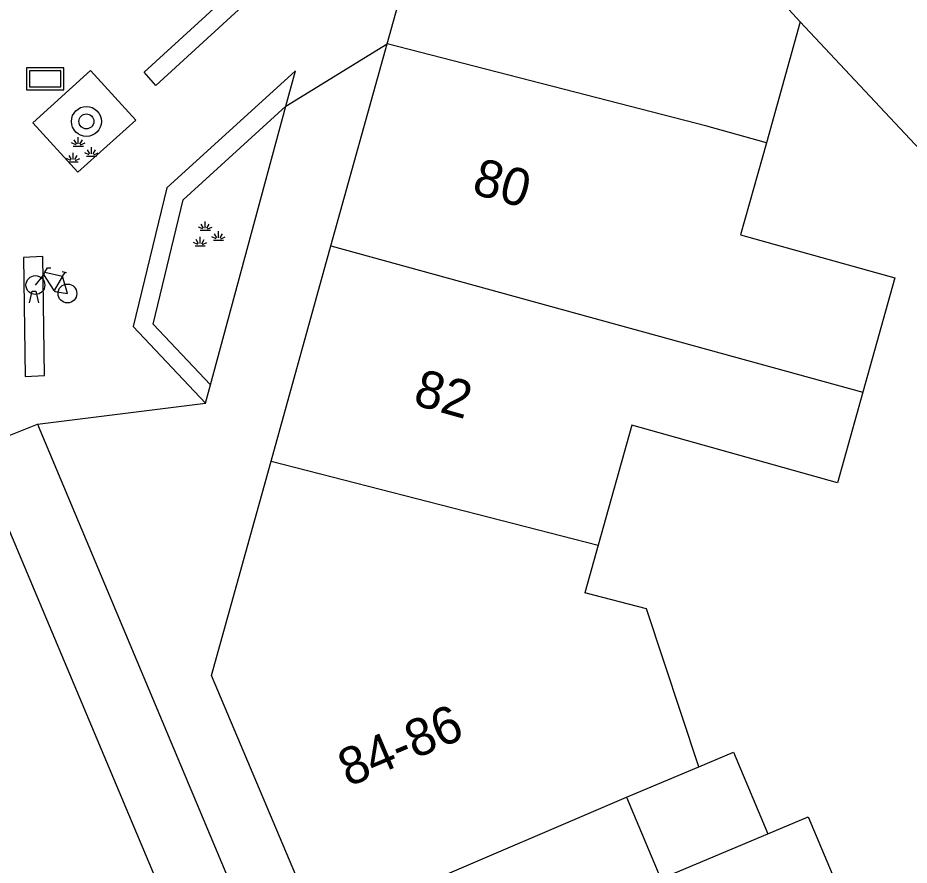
# Model space of a CAD drawing. Extents: x 132998 to 136004, y 396998 to 398512.
# Drawn here: x 134927.23 to 134951.09, y 397236.4 to 397259.08 of the extents above; entities that cross this region are included whole.
import ezdxf

# ---------------------------------------------------------------- set-up
doc = ezdxf.new("R2010")
doc.units = 0
for name, color, linetype in [('gg-afsc-erfafscheiding', 7, 'Continuous'), ('gg-anno-huisnummerreeks BGT', 7, 'Continuous'), ('gg-bbg-gedigitaliseerde bebouwing', 7, 'Continuous'), ('gg-bbg-hoofdgebouw', 7, 'Continuous'), ('gg-bbg-luifel en loopbrug', 7, 'Continuous'), ('gg-bbg-tussenscheiding', 7, 'Continuous'), ('gg-knt-verharding', 7, 'Continuous'), ('gg-knt-verharding nz', 7, 'Continuous'), ('gt-grn-groengrens', 7, 'Continuous'), ('gt-grn-weggrens', 7, 'Continuous'), ('gt-symb-boom', 7, 'Continuous'), ('gt-symb-fietsenrek', 7, 'Continuous'), ('gt-symb-groenvak', 7, 'Continuous'), ('gt-symb-reclamebord', 7, 'Continuous')]:
    doc.layers.add(name, color=color, linetype=linetype)

# ---------------------------------------------------------------- blocks, each defined once
blk = doc.blocks.new('gt0-BOOM')
at = {"layer": 'gt-symb-boom'}
for radius in [0.4, 0.2]:
    blk.add_circle((0, 0), radius, dxfattribs=at)
blk = doc.blocks.new('gt0-RBORD')
at = {"layer": 'gt-symb-reclamebord'}
blk.add_lwpolyline([(-0.5, 0.295), (-0.5, -0.295), (0.5, -0.295), (0.5, 0.295), (-0.5, 0.295)], dxfattribs=at)
blk.add_lwpolyline([(-0.417, -0.212), (0.417, -0.212), (0.417, 0.212), (-0.417, 0.212)], close=True, dxfattribs=at)
blk = doc.blocks.new('gt0-GRVAK')
at = {"layer": 'gt-symb-groenvak'}
for p, q in [((-0.11, 0.189), (-0.228, 0.24)), ((-0.091, 0.211), (-0.156, 0.322)), ((-0.047, 0.214), (-0.047, 0.393)), ((-0.004, 0.211), (0.061, 0.322)), ((0.015, 0.189), (0.133, 0.24)), ((-0.182, 0.153), (0.088, 0.153)), ((0.262, -0.052), (0.197, 0.059)), ((0.305, -0.049), (0.305, 0.13)), ((0.349, -0.052), (0.414, 0.059)), ((-0.245, -0.228), (-0.363, -0.177)), ((-0.226, -0.206), (-0.291, -0.095)), ((-0.183, -0.203), (-0.183, -0.024)), ((-0.139, -0.206), (-0.074, -0.095)), ((-0.12, -0.228), (-0.002, -0.177)), ((0.243, -0.074), (0.125, -0.023)), ((0.17, -0.11), (0.441, -0.11)), ((0.368, -0.074), (0.486, -0.023)), ((-0.318, -0.264), (-0.047, -0.264))]:
    blk.add_line(p, q, dxfattribs=at)
blk = doc.blocks.new('gt0-FREK')
at = {"layer": 'gt-symb-fietsenrek'}
for p, q in [((0.259, 0.762), (0.294, 0.823)), ((0.54, 0.335), (0.259, 0.762)), ((0.294, 0.823), (0.767, 0.714)), ((0.757, 0.841), (0.866, 0.816)), ((0.767, 0.714), (0.84, 0.822)), ((0.767, 0.714), (0.54, 0.335)), ((0.895, 0.252), (0.767, 0.714))]:
    blk.add_line(p, q, dxfattribs=at)
for points in [[(0.036, 0.476), (0.228, 0.708), (0.259, 0.762)], [(0.294, 0.823), (0.36, 0.937), (0.452, 0.935)], [(-0.124, 0), (-0.047, 0.312), (0.053, 0.312), (0.12, 0)], [(0.54, 0.335), (0.555, 0.305), (0.895, 0.252)]]:
    blk.add_lwpolyline(points, dxfattribs=at)
for centre in [(0.036, 0.476), (0.895, 0.252)]:
    blk.add_circle(centre, 0.252, dxfattribs=at)

msp = doc.modelspace()

# ---------------------------------------------------------------- linework, layer by layer
at = {"layer": 'gg-afsc-erfafscheiding'}
msp.add_line((134955.364, 397251.277), (134948.173, 397258.973), dxfattribs=at)
at = {"layer": 'gg-bbg-gedigitaliseerde bebouwing'}
for p, q in [((134948.173, 397258.973), (134947.265, 397255.734)), ((134947.265, 397255.734), (134946.576, 397253.274)), ((134942.763, 397244.963), (134942.406, 397243.687)), ((134943.522, 397238.223), (134945.46, 397239.037))]:
    msp.add_line(p, q, dxfattribs=at)
for points in [[(134946.576, 397253.274), (134950.707, 397252.117), (134949.85, 397249.059)], [(134949.85, 397249.059), (134949.171, 397246.634), (134943.664, 397248.177), (134942.763, 397244.963)], [(134945.46, 397239.037), (134944.06, 397243.261), (134942.406, 397243.687)], [(134943.522, 397238.223), (134944.441, 397236.038), (134947.3, 397237.239)], [(134947.3, 397237.239), (134948.381, 397237.694), (134949.451, 397235.15)]]:
    msp.add_lwpolyline(points, dxfattribs=at)
at = {"layer": 'gg-bbg-hoofdgebouw'}
for p, q in [((134935.608, 397252.973), (134937.114, 397258.382)), ((134934.007, 397247.218), (134935.608, 397252.973))]:
    msp.add_line(p, q, dxfattribs=at)
for points in [[(134937.114, 397258.382), (134938.36, 397262.86), (134941.64, 397265.96)], [(134941.64, 397265.96), (134946.98, 397260.269), (134948.173, 397258.973)], [(134935.276, 397234.696), (134932.41, 397241.48), (134934.007, 397247.218)]]:
    msp.add_lwpolyline(points, dxfattribs=at)
at = {"layer": 'gg-bbg-luifel en loopbrug'}
msp.add_lwpolyline([(134945.46, 397239.037), (134946.382, 397239.424), (134947.3, 397237.239)], dxfattribs=at)
at = {"layer": 'gg-bbg-tussenscheiding'}
for p, q in [((134945.675, 397256.18), (134937.114, 397258.382)), ((134947.265, 397255.734), (134945.675, 397256.18)), ((134935.608, 397252.973), (134949.85, 397249.059)), ((134934.007, 397247.218), (134942.763, 397244.963)), ((134935.276, 397234.696), (134943.522, 397238.223))]:
    msp.add_line(p, q, dxfattribs=at)
at = {"layer": 'gg-knt-verharding'}
for p, q in [((134932.382, 397249.252), (134934.406, 397256.712)), ((134932.25, 397248.767), (134932.382, 397249.252)), ((134926.077, 397247.544), (134927.759, 397248.203)), ((134927.759, 397248.203), (134927.783, 397248.146))]:
    msp.add_line(p, q, dxfattribs=at)
for points in [[(134929.174, 397257.668), (134930.387, 397256.342), (134928.831, 397254.944), (134927.628, 397256.265), (134929.174, 397257.668)], [(134934.406, 397256.712), (134934.663, 397257.659), (134931.216, 397254.524), (134930.317, 397250.821), (134932.25, 397248.767)], [(134943.816, 397205.409), (134945.449, 397206.083), (134927.783, 397248.146)]]:
    msp.add_lwpolyline(points, dxfattribs=at)
at = {"layer": 'gg-knt-verharding nz'}
msp.add_line((134943.816, 397205.409), (134926.077, 397247.544), dxfattribs=at)
for points in [[(134930.926, 397257.265), (134930.607, 397257.619), (134935.461, 397262.069), (134935.78, 397261.715), (134930.926, 397257.265)], [(134927.901, 397252.691), (134927.377, 397252.665), (134927.421, 397249.479), (134927.945, 397249.505), (134927.901, 397252.691)]]:
    msp.add_lwpolyline(points, dxfattribs=at)
at = {"layer": 'gt-grn-groengrens'}
msp.add_lwpolyline([(134932.382, 397249.252), (134930.848, 397250.881), (134931.656, 397254.211), (134934.406, 397256.712)], dxfattribs=at)
at = {"layer": 'gt-grn-weggrens'}
for p, q in [((134934.406, 397256.712), (134937.114, 397258.382)), ((134927.759, 397248.203), (134932.25, 397248.767))]:
    msp.add_line(p, q, dxfattribs=at)

# ---------------------------------------------------------------- block references
at = {"layer": 'gt-symb-boom'}
msp.add_blockref('gt0-BOOM', (134929.064, 397256.305), dxfattribs=at)
at = {"layer": 'gt-symb-fietsenrek'}
msp.add_blockref('gt0-FREK', (134927.661, 397251.45), dxfattribs=at)
at = {"layer": 'gt-symb-groenvak'}
for p in [(134928.894, 397255.488), (134932.293, 397253.238)]:
    msp.add_blockref('gt0-GRVAK', p, dxfattribs=at)
at = {"layer": 'gt-symb-reclamebord'}
msp.add_blockref('gt0-RBORD', (134927.961, 397257.444), dxfattribs=at)

# ---------------------------------------------------------------- texts
at = {"layer": 'gg-anno-huisnummerreeks BGT'}
for s, rotation, p in [('80', 344.4, (134939.347, 397254.384)), ('82', 344.4, (134937.775, 397248.736)), ('84-86', 22.9, (134936.077, 397238.489))]:
    msp.add_text(s, height=1, rotation=rotation, dxfattribs=at).set_placement(p)

doc.saveas('drawing.dxf')
